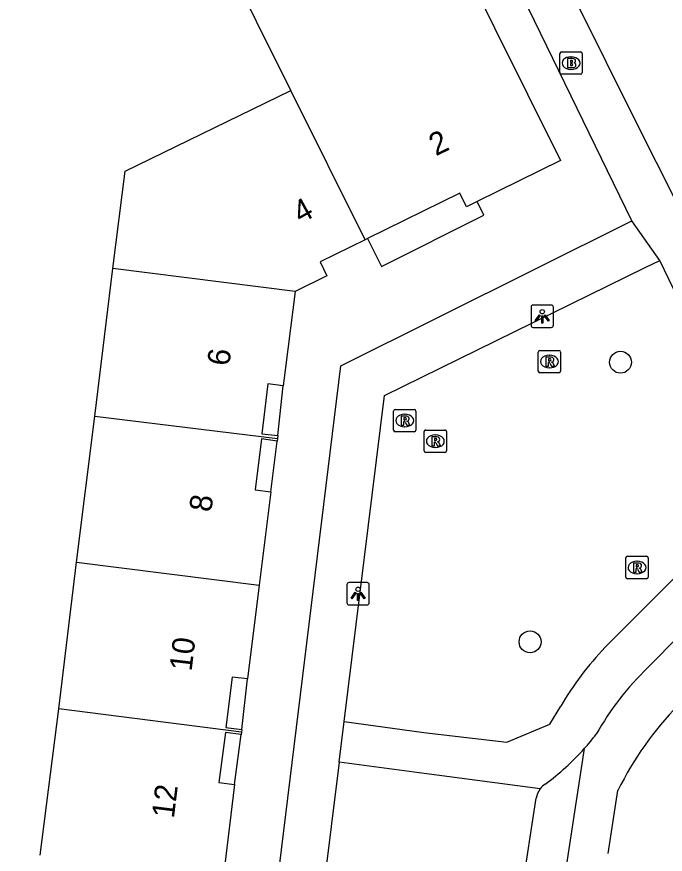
# Model space of a CAD drawing. Extents: x 161696 to 162377, y 380761 to 381673.
# Drawn here: x 162326.11 to 162355.06, y 381586.16 to 381623.55 of the extents above; entities that cross this region are included whole.
import ezdxf

# ---------------------------------------------------------------- set-up
doc = ezdxf.new("R2010")
doc.units = 0
for name, color, linetype in [('IMGEO_Boom', 7, 'Continuous'), ('IMGEO_Brandkraan', 7, 'Continuous'), ('IMGEO_Lichtpunt', 7, 'Continuous'), ('IMGEO_Pand', 7, 'Continuous'), ('IMGEO_Pand_nummerreeks', 7, 'Continuous'), ('IMGEO_Pand_overbouw', 7, 'Continuous'), ('IMGEO_Parkeervlak_open', 7, 'Continuous'), ('IMGEO_Rijbaan_lokaal_gesloten', 7, 'Continuous'), ('IMGEO_Rioolput', 7, 'Continuous'), ('IMGEO_Voetpad_open', 7, 'Continuous')]:
    doc.layers.add(name, color=color, linetype=linetype)

msp = doc.modelspace()

# ---------------------------------------------------------------- linework, layer by layer
at = {"layer": 'IMGEO_Boom'}
for centre in [(162353.063, 381608.125), (162349.025, 381595.643)]:
    msp.add_circle(centre, 0.489, dxfattribs=at)
at = {"layer": 'IMGEO_Brandkraan'}
for p, q in [((162350.355, 381621.054), (162350.355, 381621.906)), ((162350.43, 381621.98), (162351.282, 381621.98)), ((162351.356, 381621.906), (162351.356, 381621.054)), ((162350.843, 381621.76), (162350.868, 381621.76)), ((162350.866, 381621.2), (162350.841, 381621.2)), ((162351.282, 381620.98), (162350.43, 381620.98))]:
    msp.add_line(p, q, dxfattribs=at)
for points in [[(162350.355, 381621.054), (162350.355, 381621.906)], [(162350.43, 381621.98), (162351.282, 381621.98)], [(162351.356, 381621.906), (162351.356, 381621.054)], [(162350.703, 381621.68), (162350.703, 381621.28), (162350.916, 381621.28)], [(162350.934, 381621.68), (162350.703, 381621.68)], [(162350.882, 381621.599), (162350.828, 381621.599), (162350.828, 381621.523)], [(162350.828, 381621.523), (162350.881, 381621.523)], [(162350.89, 381621.447), (162350.828, 381621.447), (162350.828, 381621.366)], [(162350.828, 381621.366), (162350.89, 381621.366)], [(162351.282, 381620.98), (162350.43, 381620.98)]]:
    msp.add_lwpolyline(points, dxfattribs=at)
for centre, radius, start, end in [((162350.432, 381621.904), 0.0765, 91.552, 178.448), ((162350.432, 381621.904), 0.0765, 91.552, 178.448), ((162351.28, 381621.904), 0.0765, 1.552, 88.448), ((162351.28, 381621.904), 0.0765, 1.552, 88.448), ((162350.883, 381621.561), 0.0379, 267.8285, 90.9355), ((162350.891, 381621.406), 0.0404, 269.8759, 90.5077), ((162350.938, 381621.535), 0.145, 59.4692, 91.5367), ((162350.963, 381621.582), 0.0922, 285.5137, 58.1501), ((162350.968, 381621.39), 0.105, 301.3115, 78.989), ((162350.922, 381621.531), 0.251, 268.6676, 293.5347), ((162350.432, 381621.056), 0.0765, 181.552, 268.448), ((162350.432, 381621.056), 0.0765, 181.552, 268.448), ((162351.28, 381621.056), 0.0765, 271.552, 358.448), ((162351.28, 381621.056), 0.0765, 271.552, 358.448)]:
    msp.add_arc(centre, radius, start, end, dxfattribs=at)
for centre, major_axis, ratio, start_param, end_param in [((162350.842, 381621.48), (-0.387, 0.002), 0.722429, 4.712389, 7.853982), ((162350.867, 381621.48), (-0.39, 0.002), 0.717154, 1.570796, 4.712389)]:
    msp.add_ellipse(centre, major_axis=major_axis, ratio=ratio, start_param=start_param, end_param=end_param, dxfattribs=at)
at = {"layer": 'IMGEO_Lichtpunt'}
for p, q in [((162349.971, 381610.676), (162349.163, 381610.676)), ((162349.971, 381610.676), (162349.163, 381610.676)), ((162349.069, 381610.581), (162349.069, 381609.774)), ((162349.069, 381610.581), (162349.069, 381609.774)), ((162350.065, 381609.774), (162350.065, 381610.581)), ((162350.065, 381609.774), (162350.065, 381610.581)), ((162349.163, 381609.68), (162349.971, 381609.68)), ((162349.163, 381609.68), (162349.971, 381609.68)), ((162341.752, 381598.287), (162340.944, 381598.287)), ((162341.752, 381598.287), (162340.944, 381598.287)), ((162340.85, 381598.192), (162340.85, 381597.385)), ((162340.85, 381598.192), (162340.85, 381597.385)), ((162341.846, 381597.385), (162341.846, 381598.192)), ((162341.846, 381597.385), (162341.846, 381598.192)), ((162340.944, 381597.291), (162341.752, 381597.291)), ((162340.944, 381597.291), (162341.752, 381597.291))]:
    msp.add_line(p, q, dxfattribs=at)
for points in [[(162349.443, 381610.245), (162349.482, 381610.217), (162349.294, 381609.955), (162349.256, 381609.982), (162349.443, 381610.245)], [(162349.655, 381610.217), (162349.693, 381610.244), (162349.88, 381609.982), (162349.841, 381609.954), (162349.655, 381610.217)], [(162349.545, 381610.197), (162349.592, 381610.197), (162349.592, 381609.875), (162349.545, 381609.875), (162349.545, 381610.197)], [(162341.224, 381597.856), (162341.263, 381597.828), (162341.075, 381597.566), (162341.037, 381597.593), (162341.224, 381597.856)], [(162341.326, 381597.808), (162341.373, 381597.808), (162341.373, 381597.486), (162341.326, 381597.486), (162341.326, 381597.808)], [(162341.436, 381597.828), (162341.474, 381597.855), (162341.661, 381597.593), (162341.622, 381597.565), (162341.436, 381597.828)]]:
    msp.add_lwpolyline(points, dxfattribs=at)
for centre in [(162349.568, 381610.379), (162341.349, 381597.99)]:
    msp.add_circle(centre, 0.0994, dxfattribs=at)
for centre, start, end in [((162349.163, 381610.581), 90, 180), ((162349.163, 381610.581), 90, 180), ((162349.971, 381610.581), 0, 90), ((162349.971, 381610.581), 0, 90), ((162349.163, 381609.774), 180, 270), ((162349.163, 381609.774), 180, 270), ((162349.971, 381609.774), 270, 0), ((162349.971, 381609.774), 270, 360), ((162340.944, 381598.192), 90, 180), ((162340.944, 381598.192), 90, 180), ((162341.752, 381598.192), 0, 90), ((162341.752, 381598.192), 0, 90), ((162340.944, 381597.385), 180, 270), ((162340.944, 381597.385), 180, 270), ((162341.752, 381597.385), 270, 0), ((162341.752, 381597.385), 270, 360)]:
    msp.add_arc(centre, 0.0946, start, end, dxfattribs=at)
at = {"layer": 'IMGEO_Pand'}
for points in [[(162319.25, 381638.406), (162337.06, 381643.912), (162339.386, 381639.239), (162338.759, 381638.927), (162339.428, 381637.584), (162340.054, 381637.896), (162344.025, 381629.919), (162343.398, 381629.608), (162345.336, 381625.713), (162345.963, 381626.025), (162350.387, 381617.137), (162346.662, 381615.298), (162346.184, 381615.062), (162345.886, 381615.669), (162341.772, 381613.642), (162341.671, 381613.592)], [(162338.353, 381620.261), (162332.215, 381632.598), (162329.849, 381631.857), (162330.305, 381630.365), (162326.632, 381629.228), (162326.331, 381629.137), (162325.809, 381630.824), (162322.398, 381629.766), (162322.9, 381628.076), (162322.58, 381627.975), (162322.428, 381627.927), (162322.187, 381628.723), (162319.821, 381636.522)], [(162330.409, 381612.316), (162330.947, 381616.657), (162338.353, 381620.261)], [(162341.671, 381613.592), (162338.353, 381620.261)], [(162341.671, 381613.592), (162339.662, 381612.602), (162339.955, 381611.989), (162338.54, 381611.285)], [(162329.593, 381605.724), (162330.409, 381612.316)], [(162338.54, 381611.285), (162330.409, 381612.316)], [(162338.54, 381611.285), (162338.006, 381607.079), (162337.322, 381607.164), (162337.054, 381604.934), (162337.762, 381604.85), (162337.748, 381604.723)], [(162328.785, 381599.2), (162329.593, 381605.724)], [(162329.593, 381605.724), (162337.748, 381604.723)], [(162337.748, 381604.723), (162337.734, 381604.596), (162337.045, 381604.699), (162336.753, 381602.431), (162337.461, 381602.342), (162336.934, 381598.166)], [(162327.995, 381592.648), (162328.785, 381599.2)], [(162328.785, 381599.2), (162336.934, 381598.166)], [(162336.934, 381598.166), (162336.408, 381593.991), (162335.726, 381594.069), (162335.444, 381591.814), (162336.156, 381591.725), (162336.144, 381591.614)], [(162327.165, 381586.125), (162327.995, 381592.648)], [(162336.144, 381591.614), (162327.995, 381592.648)], [(162336.144, 381591.614), (162336.132, 381591.503), (162335.43, 381591.596), (162335.135, 381589.359), (162335.83, 381589.274), (162335.32, 381585.091)]]:
    msp.add_lwpolyline(points, dxfattribs=at)
at = {"layer": 'IMGEO_Pand_overbouw'}
for points in [[(162346.662, 381615.298), (162346.184, 381615.062), (162345.886, 381615.669), (162341.772, 381613.642), (162342.395, 381612.399), (162346.967, 381614.687)], [(162337.762, 381604.85), (162338.006, 381607.079), (162337.322, 381607.164), (162337.054, 381604.934)], [(162337.461, 381602.342), (162337.734, 381604.596), (162337.045, 381604.699), (162336.753, 381602.431)], [(162336.408, 381593.991), (162335.726, 381594.069), (162335.444, 381591.814), (162336.156, 381591.725)], [(162335.83, 381589.274), (162336.132, 381591.503), (162335.43, 381591.596), (162335.135, 381589.359)]]:
    msp.add_lwpolyline(points, close=True, dxfattribs=at)
at = {"layer": 'IMGEO_Parkeervlak_open'}
msp.add_lwpolyline([(162347.482, 381576.776), (162348.025, 381580.328), (162349.3, 381588.661)], dxfattribs=at)
msp.add_arc((162350.227, 381588.514), 0.939, 143.1449, 170.9909, dxfattribs=at)
at = {"layer": 'IMGEO_Rijbaan_lokaal_gesloten'}
for points in [[(162357.138, 381597.391), (162354.283, 381594.493)], [(162351.445, 381590.877), (162346.951, 381561.47)], [(162352.512, 381586.197), (162352.948, 381589.014)]]:
    msp.add_lwpolyline(points, dxfattribs=at)
for centre, radius, start, end in [((162366.328, 381582.429), 14.912, 117.9695, 153.7971), ((162363.26, 381585.157), 12.952, 133.8796, 150.5973), ((162342.847, 381598.576), 11.541, 318.1565, 322.2853)]:
    msp.add_arc(centre, radius, start, end, dxfattribs=at)
at = {"layer": 'IMGEO_Rioolput'}
for p, q in [((162349.387, 381607.729), (162349.387, 381608.581)), ((162349.462, 381608.655), (162350.314, 381608.655)), ((162349.875, 381608.435), (162349.9, 381608.435)), ((162350.388, 381608.581), (162350.388, 381607.729)), ((162350.314, 381607.655), (162349.462, 381607.655)), ((162349.898, 381607.875), (162349.873, 381607.875)), ((162342.93, 381605.096), (162342.93, 381605.948)), ((162343.005, 381606.022), (162343.857, 381606.022)), ((162343.418, 381605.802), (162343.443, 381605.802)), ((162343.931, 381605.948), (162343.931, 381605.096)), ((162343.857, 381605.022), (162343.005, 381605.022)), ((162343.441, 381605.242), (162343.416, 381605.242)), ((162344.296, 381604.174), (162344.296, 381605.026)), ((162344.371, 381605.1), (162345.223, 381605.1)), ((162345.297, 381605.026), (162345.297, 381604.174)), ((162344.784, 381604.88), (162344.809, 381604.88)), ((162344.807, 381604.32), (162344.782, 381604.32)), ((162345.223, 381604.1), (162344.371, 381604.1)), ((162353.298, 381598.535), (162353.298, 381599.387)), ((162353.373, 381599.461), (162354.225, 381599.461)), ((162354.299, 381599.387), (162354.299, 381598.535)), ((162353.786, 381599.241), (162353.811, 381599.241)), ((162353.809, 381598.681), (162353.784, 381598.681)), ((162354.225, 381598.461), (162353.373, 381598.461))]:
    msp.add_line(p, q, dxfattribs=at)
for points in [[(162349.387, 381607.729), (162349.387, 381608.581)], [(162349.462, 381608.655), (162350.314, 381608.655)], [(162349.976, 381608.353), (162349.724, 381608.355), (162349.724, 381607.955)], [(162350.388, 381608.581), (162350.388, 381607.729)], [(162349.724, 381607.955), (162349.848, 381607.955), (162349.848, 381608.117), (162349.859, 381608.117)], [(162349.902, 381608.274), (162349.848, 381608.274), (162349.848, 381608.193)], [(162349.848, 381608.193), (162349.9, 381608.193)], [(162349.906, 381608.088), (162349.977, 381607.955), (162350.117, 381607.955), (162350.052, 381608.081)], [(162350.314, 381607.655), (162349.462, 381607.655)], [(162342.93, 381605.096), (162342.93, 381605.948)], [(162343.005, 381606.022), (162343.857, 381606.022)], [(162343.931, 381605.948), (162343.931, 381605.096)], [(162343.519, 381605.72), (162343.267, 381605.722), (162343.267, 381605.322)], [(162343.267, 381605.322), (162343.391, 381605.322), (162343.391, 381605.484), (162343.402, 381605.484)], [(162343.445, 381605.641), (162343.391, 381605.641), (162343.391, 381605.56)], [(162343.391, 381605.56), (162343.443, 381605.56)], [(162343.449, 381605.455), (162343.52, 381605.322), (162343.66, 381605.322), (162343.595, 381605.448)], [(162343.857, 381605.022), (162343.005, 381605.022)], [(162344.296, 381604.174), (162344.296, 381605.026)], [(162344.371, 381605.1), (162345.223, 381605.1)], [(162345.297, 381605.026), (162345.297, 381604.174)], [(162344.885, 381604.798), (162344.633, 381604.8), (162344.633, 381604.4)], [(162344.811, 381604.719), (162344.757, 381604.719), (162344.757, 381604.638)], [(162344.757, 381604.638), (162344.809, 381604.638)], [(162344.633, 381604.4), (162344.757, 381604.4), (162344.757, 381604.562), (162344.768, 381604.562)], [(162344.815, 381604.533), (162344.886, 381604.4), (162345.026, 381604.4), (162344.961, 381604.526)], [(162345.223, 381604.1), (162344.371, 381604.1)], [(162353.298, 381598.535), (162353.298, 381599.387)], [(162353.373, 381599.461), (162354.225, 381599.461)], [(162354.299, 381599.387), (162354.299, 381598.535)], [(162353.887, 381599.159), (162353.635, 381599.161), (162353.635, 381598.761)], [(162353.813, 381599.08), (162353.759, 381599.08), (162353.759, 381598.999)], [(162353.635, 381598.761), (162353.759, 381598.761), (162353.759, 381598.923), (162353.77, 381598.923)], [(162353.759, 381598.999), (162353.811, 381598.999)], [(162353.817, 381598.894), (162353.888, 381598.761), (162354.028, 381598.761), (162353.963, 381598.887)], [(162354.225, 381598.461), (162353.373, 381598.461)]]:
    msp.add_lwpolyline(points, dxfattribs=at)
for centre, radius, start, end in [((162349.464, 381608.579), 0.0765, 91.552, 178.448), ((162349.464, 381608.579), 0.0765, 91.552, 178.448), ((162349.975, 381608.243), 0.109, 350.3612, 89.416), ((162350.312, 381608.579), 0.0765, 1.552, 88.448), ((162350.312, 381608.579), 0.0765, 1.552, 88.448), ((162349.858, 381608.064), 0.0533, 26.0293, 88.6989), ((162349.884, 381608.382), 0.19, 274.7715, 282.9687), ((162349.908, 381608.178), 0.0964, 77.0061, 93.1865), ((162349.922, 381608.235), 0.0378, 276.6634, 79.6772), ((162349.973, 381608.243), 0.112, 277.5842, 350.9817), ((162349.957, 381608.028), 0.108, 29.5134, 73.7905), ((162349.464, 381607.731), 0.0765, 181.552, 268.448), ((162349.464, 381607.731), 0.0765, 181.552, 268.448), ((162350.312, 381607.731), 0.0765, 271.552, 358.448), ((162350.312, 381607.731), 0.0765, 271.552, 358.448), ((162343.007, 381605.946), 0.0765, 91.552, 178.448), ((162343.007, 381605.946), 0.0765, 91.552, 178.448), ((162343.855, 381605.946), 0.0765, 1.552, 88.448), ((162343.855, 381605.946), 0.0765, 1.552, 88.448), ((162343.401, 381605.431), 0.0533, 26.0293, 88.6989), ((162343.427, 381605.749), 0.19, 274.7715, 282.9687), ((162343.451, 381605.545), 0.0964, 77.0061, 93.1865), ((162343.465, 381605.602), 0.0378, 276.6634, 79.6772), ((162343.518, 381605.61), 0.109, 350.3612, 89.416), ((162343.516, 381605.61), 0.112, 277.5842, 350.9817), ((162343.5, 381605.395), 0.108, 29.5134, 73.7905), ((162343.007, 381605.098), 0.0765, 181.552, 268.448), ((162343.007, 381605.098), 0.0765, 181.552, 268.448), ((162343.855, 381605.098), 0.0765, 271.552, 358.448), ((162343.855, 381605.098), 0.0765, 271.552, 358.448), ((162344.373, 381605.024), 0.0765, 91.552, 178.448), ((162344.373, 381605.024), 0.0765, 91.552, 178.448), ((162345.221, 381605.024), 0.0765, 1.552, 88.448), ((162345.221, 381605.024), 0.0765, 1.552, 88.448), ((162344.793, 381604.827), 0.19, 274.7715, 282.9687), ((162344.817, 381604.623), 0.0964, 77.0061, 93.1865), ((162344.831, 381604.68), 0.0378, 276.6634, 79.6772), ((162344.884, 381604.688), 0.109, 350.3612, 89.416), ((162344.882, 381604.688), 0.112, 277.5842, 350.9817), ((162344.767, 381604.509), 0.0533, 26.0293, 88.6989), ((162344.866, 381604.473), 0.108, 29.5134, 73.7905), ((162344.373, 381604.176), 0.0765, 181.552, 268.448), ((162344.373, 381604.176), 0.0765, 181.552, 268.448), ((162345.221, 381604.176), 0.0765, 271.552, 358.448), ((162345.221, 381604.176), 0.0765, 271.552, 358.448), ((162353.375, 381599.385), 0.0765, 91.552, 178.448), ((162353.375, 381599.385), 0.0765, 91.552, 178.448), ((162354.223, 381599.385), 0.0765, 1.552, 88.448), ((162354.223, 381599.385), 0.0765, 1.552, 88.448), ((162353.795, 381599.188), 0.19, 274.7715, 282.9687), ((162353.819, 381598.984), 0.0964, 77.0061, 93.1865), ((162353.833, 381599.041), 0.0378, 276.6634, 79.6772), ((162353.886, 381599.049), 0.109, 350.3612, 89.416), ((162353.884, 381599.049), 0.112, 277.5842, 350.9817), ((162353.769, 381598.87), 0.0533, 26.0293, 88.6989), ((162353.868, 381598.834), 0.108, 29.5134, 73.7905), ((162353.375, 381598.537), 0.0765, 181.552, 268.448), ((162353.375, 381598.537), 0.0765, 181.552, 268.448), ((162354.223, 381598.537), 0.0765, 271.552, 358.448), ((162354.223, 381598.537), 0.0765, 271.552, 358.448)]:
    msp.add_arc(centre, radius, start, end, dxfattribs=at)
for centre, major_axis, ratio, start_param, end_param in [((162349.874, 381608.155), (-0.387, 0.002), 0.722429, 4.712389, 7.853982), ((162349.899, 381608.155), (-0.39, 0.002), 0.717154, 1.570796, 4.712389), ((162343.417, 381605.522), (-0.387, 0.002), 0.722429, 4.712389, 7.853982), ((162343.442, 381605.522), (-0.39, 0.002), 0.717154, 1.570796, 4.712389), ((162344.783, 381604.6), (-0.387, 0.002), 0.722429, 4.712389, 7.853982), ((162344.808, 381604.6), (-0.39, 0.002), 0.717154, 1.570796, 4.712389), ((162353.785, 381598.961), (-0.387, 0.002), 0.722429, 4.712389, 7.853982), ((162353.81, 381598.961), (-0.39, 0.002), 0.717154, 1.570796, 4.712389)]:
    msp.add_ellipse(centre, major_axis=major_axis, ratio=ratio, start_param=start_param, end_param=end_param, dxfattribs=at)
at = {"layer": 'IMGEO_Voetpad_open'}
for points in [[(162340.269, 381645.995), (162340.449, 381645.633), (162353.745, 381618.863), (162356.454, 381613.479), (162361.668, 381602.669)], [(162353.565, 381614.44), (162348.954, 381623.914), (162338.226, 381645.427)], [(162335.481, 381566.331), (162340.576, 381607.964), (162353.565, 381614.44)], [(162354.823, 381612.668), (162353.565, 381614.44)], [(162340.728, 381592.085), (162342.533, 381606.634), (162354.162, 381612.359), (162354.823, 381612.668)], [(162352.374, 381595.399), (162359.64, 381602.669), (162354.823, 381612.668)], [(162340.728, 381592.085), (162344.278, 381591.603), (162347.982, 381591.165), (162349.911, 381591.961), (162350.395, 381592.768)], [(162340.503, 381590.275), (162340.728, 381592.085)], [(162340.503, 381590.275), (162337.236, 381563.945)], [(162349.476, 381589.077), (162347.446, 381589.346), (162344.081, 381589.792), (162340.503, 381590.275)]]:
    msp.add_lwpolyline(points, dxfattribs=at)
for centre, radius, start, end in [((162362.262, 381585.901), 13.711, 136.1545, 149.9456), ((162342.915, 381598.52), 11.453, 306.3479, 318.1405), ((162350.241, 381588.508), 0.954, 124.3443, 143.3384)]:
    msp.add_arc(centre, radius, start, end, dxfattribs=at)

# ---------------------------------------------------------------- texts
at = {"layer": 'IMGEO_Pand_nummerreeks'}
for s, rotation, p in [('2', 26.0278, (162344.821, 381617.315)), ('4', 29.0321, (162338.789, 381614.291)), ('6', 82.9478, (162335.599, 381607.932)), ('8', 82.4573, (162334.793, 381601.409)), ('10', 83.2041, (162333.916, 381594.306)), ('12', 82.9942, (162333.125, 381587.738))]:
    msp.add_text(s, height=1, rotation=rotation, dxfattribs=at).set_placement(p)

doc.saveas('drawing.dxf')
